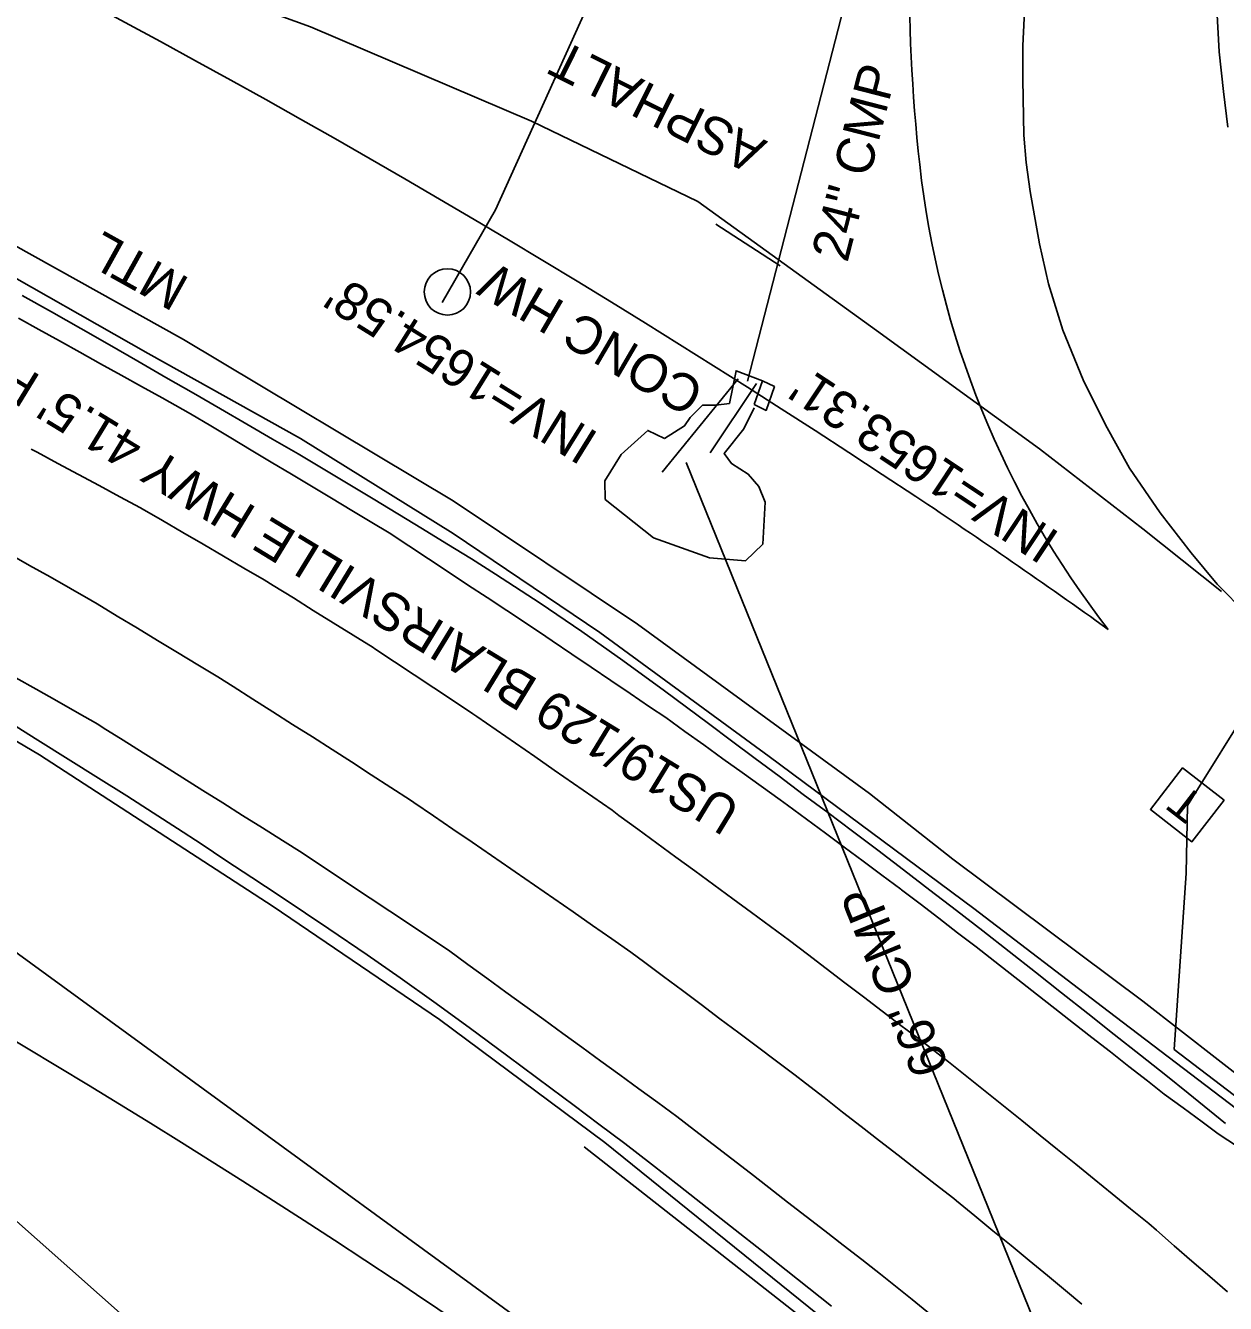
# Model space of a CAD drawing. Extents: x 472260 to 482161, y 489063 to 507124.
# Drawn here: x 480678.3 to 480805.9, y 493124.5 to 493260.3 of the extents above; entities that cross this region are included whole.
import ezdxf

# ---------------------------------------------------------------- set-up
doc = ezdxf.new("R2010")
doc.units = 0
for name, color, linetype in [('Exist Plan Preparation Watershed Blue', 7, 'Continuous'), ('Exist Roads Change in Surface', 7, 'Continuous'), ('Exist Structure Minor Drop Inlet Cogo Elevation', 7, 'Continuous'), ('Exist Structure Minor Junction Box', 7, 'Continuous'), ('Exist Structure Minor Pipes CMP 30 Inch', 7, 'Continuous'), ('Exist Structure Minor Pipes HDPE 18 Inch', 7, 'Continuous'), ('Prop Drainage Structure Catch Basin Convert From Junction Box Label', 7, 'Continuous'), ('Prop Drainage Structure Catch Basin Grate 840 03E CELL', 7, 'Continuous'), ('Prop Drainage Structure Drop Inlet Grate 2 Narrow Slots and Sag Grates 840 24 CELL', 7, 'Continuous'), ('Prop Drainage Structure Drop Inlet Grate 2 Wide Slots and Sag Grates 840 22 Label', 7, 'Continuous'), ('Prop Drainage Structure Headwall CELL', 7, 'Continuous'), ('Prop Drainage Structure Pipe Collar Label', 7, 'Continuous'), ('Prop Drainage Structure Pipe RCP 24in Class III', 7, 'Continuous'), ('Prop Drainage Structure Pipe RCP 48in Class IV Label', 7, 'Continuous'), ('Prop Drainage Structure Pipe Stub Out CELL', 7, 'Continuous'), ('Prop Drainage Structure Plot Symbol 50 Scale', 7, 'Continuous'), ('Prop Drainage Structure Plot Symbol 50 Scale CELL', 7, 'Continuous'), ('Prop Earthen Structure Ditch Flow Line', 7, 'Continuous'), ('Prop Earthen Structure Head Ditch', 7, 'Continuous'), ('Prop Erosion Rip Rap Class B', 7, 'Continuous'), ('Prop Erosion Rip Rap Pad at Outlet Label', 7, 'Continuous'), ('Prop Grid Mask', 7, 'Continuous'), ('Prop NEU Channel Block Detail CELL', 7, 'Continuous')]:
    doc.layers.add(name, color=color, linetype=linetype)

msp = doc.modelspace()

# ---------------------------------------------------------------- linework, layer by layer
at = {"layer": 'Exist Plan Preparation Watershed Blue'}
for points in [[(480756.66, 493222.58), (480757.94, 493221.95), (480757.05, 493219.42), (480755.79, 493220.04)], [(480753.15, 493220.17), (480751.71, 493219.99), (480750.31, 493219.99), (480748.97, 493218.68), (480748.39, 493217.78), (480746.27, 493216.42)], [(480746.27, 493216.42), (480744.48, 493217.29), (480741.63, 493214.74), (480739.92, 493211.93), (480739.93, 493209.96), (480745.08, 493205.89), (480751.04, 493203.76), (480754.86, 493203.42), (480756.7, 493205.22), (480756.95, 493209.68), (480756.28, 493211.35), (480755.16, 493212.65), (480753.37, 493213.78), (480752.61, 493214.83), (480754.7, 493217.46), (480755.8, 493219.68)]]:
    msp.add_lwpolyline(points, dxfattribs=at)
at = {"layer": 'Exist Structure Minor Drop Inlet Cogo Elevation'}
for centre, radius, start, end in [((480184.05, 492323.44), 1064.56, 56.41358, 71.08844), ((480954.66, 493265.57), 182.38, 171.8787, 186.2992), ((480870.86, 493256.32), 98.07, 186.2992, 217.8467), ((480184.05, 492323.44), 964.56, 56.41358, 71.08844), ((480394.24, 492639.96), 684.61, 54.33302, 56.41358), ((480394.24, 492639.96), 584.61, 22.51531, 56.41358)]:
    msp.add_arc(centre, radius, start, end, dxfattribs=at)
at = {"layer": 'Prop Drainage Structure Catch Basin Convert From Junction Box Label'}
for p, q in [((480801.86, 493177.43), (480824.12, 493213.19)), ((480801.72, 493170.22), (480801.86, 493177.43)), ((480800.43, 493151.5), (480801.72, 493170.22))]:
    msp.add_line(p, q, dxfattribs=at)
for points in [[(480766.54, 493120.12), (480739.92, 493141.6), (480722.35, 493154.68), (480704.66, 493166.71), (480679.81, 493182.83), (480654.84, 493197.57), (480635.22, 493208.66), (480604.02, 493224.85), (480570.39, 493240.21), (480534.16, 493255.33), (480494.13, 493270.86), (480462.93, 493282.22)], [(480793.43, 493155.57), (480779.13, 493166.49), (480757.39, 493182.62), (480739.39, 493195.82), (480723.78, 493206.33), (480707.55, 493216.42), (480691.37, 493225.47), (480673.5, 493235.62), (480655.85, 493244.79), (480633.31, 493255.69), (480615.2, 493264.09), (480598, 493271.41), (480587.42, 493276.18)], [(480831.25, 493130.5), (480826.56, 493133.14), (480820.75, 493135.92), (480811.81, 493141.58), (480793.43, 493155.57)], [(480830.91, 493132.33), (480826.98, 493134.05), (480821.24, 493136.8), (480812.38, 493142.4), (480800.43, 493151.5)]]:
    msp.add_lwpolyline(points, dxfattribs=at)
at = {"layer": 'Prop Drainage Structure Catch Basin Grate 840 03E CELL'}
msp.add_lwpolyline([(480722.61, 493230.91), (480728.28, 493240.73), (480737.96, 493262.14), (480743.75, 493275.1)], dxfattribs=at)
at = {"layer": 'Prop Drainage Structure Drop Inlet Grate 2 Narrow Slots and Sag Grates 840 24 CELL'}
for points in [[(480677.57, 493229.24), (480679.76, 493228.03), (480681.94, 493226.82), (480684.12, 493225.6), (480686.31, 493224.39), (480688.49, 493223.17), (480690.67, 493221.96), (480692.86, 493220.75), (480695.04, 493219.53), (480695.87, 493219.07), (480698.02, 493217.78), (480700.16, 493216.5), (480702.3, 493215.21), (480704.44, 493213.93), (480706.59, 493212.65), (480708.73, 493211.36), (480710.87, 493210.08), (480713.01, 493208.79), (480715.15, 493207.51), (480716.99, 493206.41), (480719.07, 493205.03), (480721.15, 493203.65), (480723.24, 493202.27), (480725.32, 493200.9), (480727.4, 493199.52), (480729.49, 493198.14), (480731.57, 493196.76), (480733.65, 493195.38), (480734.33, 493194.93), (480736.4, 493193.53), (480738.47, 493192.13), (480740.54, 493190.72), (480742.61, 493189.32), (480744.67, 493187.92), (480746.38, 493186.77), (480748.41, 493185.31), (480750.44, 493183.86), (480752.47, 493182.4), (480754.5, 493180.95), (480756.53, 493179.49), (480758.56, 493178.03), (480759.34, 493177.47), (480761.35, 493175.98), (480763.35, 493174.5), (480765.36, 493173.01), (480767.37, 493171.52), (480769.37, 493170.03), (480771.38, 493168.54), (480771.46, 493168.48), (480773.44, 493166.96), (480775.41, 493165.44), (480777.39, 493163.91), (480779.37, 493162.39), (480781.35, 493160.86), (480781.86, 493160.46), (480783.83, 493158.93), (480785.79, 493157.39), (480787.76, 493155.85), (480789.72, 493154.31), (480791.69, 493152.77), (480793.65, 493151.23), (480795.62, 493149.69), (480797.59, 493148.15), (480799.37, 493146.76), (480801.38, 493145.28), (480803.39, 493143.8), (480805.09, 493142.54), (480807.18, 493141.17)], [(480806.09, 493125.74), (480804.21, 493127.37), (480802.32, 493129.01), (480800.43, 493130.64), (480798.55, 493132.28), (480797.72, 493132.99), (480795.78, 493134.57), (480793.84, 493136.14), (480791.91, 493137.72), (480789.97, 493139.29), (480788.03, 493140.87), (480786.18, 493142.37), (480784.23, 493143.93), (480782.28, 493145.49), (480780.33, 493147.05), (480778.38, 493148.61), (480776.44, 493150.17), (480775.36, 493151.03), (480773.38, 493152.54), (480771.39, 493154.05), (480769.4, 493155.57), (480767.42, 493157.08), (480765.43, 493158.59), (480763.45, 493160.11), (480761.46, 493161.62), (480759.54, 493163.09), (480757.53, 493164.56), (480755.51, 493166.04), (480753.5, 493167.52), (480751.48, 493169), (480749.47, 493170.47), (480747.46, 493171.95), (480745.44, 493173.43), (480743.43, 493174.9), (480741.41, 493176.38), (480740.68, 493176.92), (480738.63, 493178.34), (480736.58, 493179.77), (480734.52, 493181.19), (480732.47, 493182.62), (480730.42, 493184.04), (480728.37, 493185.47), (480726.31, 493186.89), (480725.89, 493187.18), (480723.81, 493188.56), (480721.73, 493189.94), (480719.65, 493191.32), (480717.56, 493192.71), (480715.48, 493194.09), (480715.29, 493194.22), (480713.16, 493195.53), (480711.04, 493196.85), (480708.92, 493198.17), (480706.8, 493199.49), (480704.67, 493200.8), (480703.69, 493201.41), (480701.53, 493202.67), (480699.37, 493203.93), (480697.21, 493205.19), (480695.06, 493206.45), (480692.9, 493207.71), (480690.74, 493208.97), (480690.57, 493209.07), (480688.37, 493210.25), (480686.17, 493211.43), (480683.97, 493212.61), (480681.77, 493213.79), (480679.56, 493214.97), (480678.92, 493215.32)], [(480790.63, 493124.42), (480788.89, 493125.89), (480786.96, 493127.48), (480785.03, 493129.06), (480783.1, 493130.65), (480781.17, 493132.23), (480779.24, 493133.82), (480777.31, 493135.4), (480777, 493135.65), (480775.03, 493137.19), (480773.06, 493138.72), (480771.09, 493140.25), (480769.12, 493141.79), (480767.15, 493143.32), (480765.18, 493144.85), (480763.21, 493146.39), (480761.24, 493147.92), (480760.14, 493148.77), (480758.15, 493150.27), (480756.15, 493151.77), (480754.15, 493153.26), (480752.15, 493154.76), (480750.15, 493156.26), (480748.15, 493157.75), (480746.15, 493159.25), (480744.15, 493160.75), (480742.69, 493161.84), (480740.64, 493163.27), (480738.59, 493164.69), (480736.54, 493166.12), (480734.48, 493167.54), (480732.43, 493168.97), (480730.38, 493170.39), (480729.93, 493170.7), (480727.87, 493172.11), (480725.81, 493173.52), (480723.75, 493174.93), (480721.69, 493176.34), (480719.62, 493177.75), (480719.27, 493177.99), (480717.18, 493179.35), (480715.08, 493180.7), (480712.98, 493182.06), (480710.94, 493183.38), (480708.83, 493184.72), (480706.72, 493186.05), (480704.61, 493187.39), (480702.5, 493188.73), (480700.39, 493190.06), (480698.77, 493191.09), (480696.63, 493192.39), (480694.49, 493193.68), (480692.36, 493194.97), (480690.22, 493196.27), (480688.08, 493197.56), (480685.95, 493198.86), (480685.28, 493199.26), (480683.11, 493200.49), (480680.94, 493201.72), (480678.76, 493202.95), (480676.59, 493204.18)], [(480774.52, 493123.34), (480772.58, 493124.91), (480770.64, 493126.48), (480769.2, 493127.63), (480767.23, 493129.16), (480765.26, 493130.69), (480763.28, 493132.22), (480761.31, 493133.75), (480759.33, 493135.28), (480757.36, 493136.81), (480755.39, 493138.34), (480753.41, 493139.87), (480751.44, 493141.4), (480749.46, 493142.92), (480747.57, 493144.39), (480745.55, 493145.86), (480743.53, 493147.33), (480741.51, 493148.79), (480739.49, 493150.26), (480737.47, 493151.73), (480735.45, 493153.2), (480733.43, 493154.67), (480731.41, 493156.14), (480729.39, 493157.6), (480727.37, 493159.07), (480725.35, 493160.54), (480723.29, 493162.04), (480721.21, 493163.43), (480719.13, 493164.81), (480717.05, 493166.2), (480714.97, 493167.58), (480712.89, 493168.97), (480710.81, 493170.35), (480708.73, 493171.74), (480707.75, 493172.39), (480705.63, 493173.72), (480703.52, 493175.05), (480701.4, 493176.38), (480699.29, 493177.71), (480697.17, 493179.04), (480695.05, 493180.37), (480692.94, 493181.7), (480690.82, 493183.03), (480688.71, 493184.36), (480686.59, 493185.69), (480686, 493186.06), (480683.82, 493187.3), (480681.65, 493188.54), (480679.48, 493189.78), (480677.31, 493191.01)]]:
    msp.add_lwpolyline(points, dxfattribs=at)
at = {"layer": 'Prop Drainage Structure Headwall CELL'}
msp.add_line((480755.06, 493222.53), (480785.35, 493340.08), dxfattribs=at)
at = {"layer": 'Prop Drainage Structure Pipe Collar Label'}
msp.add_circle((480723.17, 493232.01), 2.46, dxfattribs=at)
at = {"layer": 'Prop Drainage Structure Pipe RCP 24in Class III'}
for p, q in [((480746.01, 493212.87), (480754.09, 493222.78)), ((480751.11, 493214.93), (480756.02, 493222.28))]:
    msp.add_line(p, q, dxfattribs=at)
at = {"layer": 'Prop Drainage Structure Pipe RCP 48in Class IV Label'}
msp.add_line((480748.56, 493213.9), (480800.08, 493086.86), dxfattribs=at)
at = {"layer": 'Prop Drainage Structure Pipe Stub Out CELL'}
for points in [[(480806.09, 493288.96), (480805.82, 493285.77), (480805.6, 493282.66), (480805.41, 493279.65), (480805.22, 493276.56), (480805.06, 493273.39), (480804.88, 493267.45), (480804.96, 493262.11), (480805.22, 493257.52), (480805.67, 493253.31), (480806.15, 493249.54)], [(480784.64, 493264.1), (480784.36, 493258.16), (480784.34, 493254.59), (480784.45, 493248.67), (480784.7, 493245.76), (480785.13, 493242.68), (480786.13, 493237.13), (480787.06, 493232.88), (480788.59, 493227.96), (480790.77, 493222.66), (480793.14, 493217.88), (480795.7, 493213.27), (480798.96, 493208.54), (480802.24, 493204.3), (480805.01, 493200.94), (480808.15, 493197.76)], [(480805.89, 493143.62), (480801.92, 493146.85), (480799.53, 493148.76), (480796.86, 493150.88), (480794.06, 493153.1), (480791.27, 493155.31), (480788.47, 493157.51), (480785.69, 493159.71), (480782.89, 493161.91), (480780.09, 493164.09), (480777.28, 493166.27), (480774.46, 493168.44), (480771.67, 493170.59), (480768.92, 493172.67), (480766.23, 493174.7), (480763.6, 493176.67), (480761.01, 493178.61), (480758.44, 493180.53), (480755.9, 493182.43), (480753.39, 493184.3), (480750.93, 493186.14), (480746.24, 493189.61), (480741.81, 493192.83), (480737.45, 493195.92), (480733.05, 493198.94), (480728.28, 493202.03), (480725.74, 493203.63), (480723.13, 493205.23), (480720.52, 493206.84), (480717.9, 493208.44), (480715.28, 493210.04), (480712.64, 493211.63), (480709.98, 493213.22), (480707.3, 493214.8), (480704.6, 493216.37), (480701.86, 493217.96), (480699.06, 493219.58), (480696.19, 493221.24), (480693.26, 493222.93), (480690.28, 493224.65), (480687.27, 493226.38), (480684.21, 493228.13), (480681.11, 493229.89), (480677.99, 493231.65)], [(480763.99, 493124.2), (480761.61, 493126.11), (480759.18, 493128.05), (480756.57, 493130.12), (480753.78, 493132.33), (480750.8, 493134.68), (480747.79, 493137.05), (480744.86, 493139.32), (480742.03, 493141.49), (480739.28, 493143.57), (480736.65, 493145.53), (480734.16, 493147.39), (480729.6, 493150.79), (480725.49, 493153.82), (480721.73, 493156.56), (480718.17, 493159.11), (480714.66, 493161.54), (480710.58, 493164.31), (480708.09, 493165.98), (480705.29, 493167.85), (480702.4, 493169.77), (480699.63, 493171.6), (480696.99, 493173.34), (480694.47, 493174.99), (480691.9, 493176.65), (480689.11, 493178.44), (480686.1, 493180.34), (480682.87, 493182.37), (480679.65, 493184.38), (480676.65, 493186.25)]]:
    msp.add_lwpolyline(points, dxfattribs=at)
at = {"layer": 'Prop Drainage Structure Plot Symbol 50 Scale'}
msp.add_lwpolyline([(480753.15, 493220.17), (480753.86, 493223.63), (480756.66, 493222.58), (480755.79, 493220.04)], dxfattribs=at)
at = {"layer": 'Prop Drainage Structure Plot Symbol 50 Scale CELL'}
msp.add_line((480769.66, 493116.1), (480737.72, 493141.14), dxfattribs=at)
for points in [[(480600.29, 493280.43), (480645.29, 493254.71), (480695.14, 493226.95), (480723.78, 493209.8), (480743.37, 493196.71), (480768.06, 493178.7), (480776.92, 493171.74), (480797.09, 493156.62)], [(480797.09, 493156.62), (480813.1, 493144.15), (480826.07, 493135.67), (480833.69, 493131.21), (480839.69, 493129.63), (480844.75, 493128.91), (480850.23, 493129.28), (480854.82, 493130.29), (480859.7, 493132.61), (480863.95, 493135.53), (480867.57, 493139.21), (480868.91, 493141.68), (480869.48, 493143.95), (480869.56, 493146.35), (480868.31, 493149.85)]]:
    msp.add_lwpolyline(points, dxfattribs=at)
at = {"layer": 'Prop Earthen Structure Ditch Flow Line'}
for points in [[(480749.78, 493241.62), (480732.13, 493250.17), (480708.63, 493260.2), (480690.41, 493266.82), (480682.9, 493269.47), (480674.06, 493272.21), (480651.43, 493278.33), (480635.79, 493281.74), (480622.19, 493284.36), (480616.4, 493285.39)], [(480805.46, 493200.19), (480797.09, 493206.82), (480786.1, 493215.34), (480768.8, 493227.92), (480749.78, 493241.62)], [(480758.55, 493234.8), (480751.7, 493239.21)]]:
    msp.add_lwpolyline(points, dxfattribs=at)
at = {"layer": 'Prop Erosion Rip Rap Class B'}
msp.add_line((480801.86, 493177.43), (480801.86, 493177.43), dxfattribs=at)
msp.add_lwpolyline([(480805.75, 493177.99), (480801.33, 493181.42), (480797.9, 493177.01), (480802.31, 493173.57), (480805.75, 493177.99)], dxfattribs=at)
at = {"layer": 'Prop Erosion Rip Rap Pad at Outlet Label'}
for points in [[(480440.45, 493268.72), (480506.54, 493244.38), (480603.86, 493202.26), (480669.06, 493167.83), (480758.97, 493102.29)], [(480730.58, 493076.57), (480702.59, 493110.84), (480669.75, 493139.99), (480632.94, 493165.71), (480582.98, 493183.96), (480541.91, 493186.28), (480493.77, 493166.45), (480469.01, 493152.06), (480434.17, 493107.43), (480421.28, 493073.75), (480418.33, 493066.31)]]:
    msp.add_lwpolyline(points, dxfattribs=at)

# ---------------------------------------------------------------- texts
at = {"layer": 'Exist Roads Change in Surface'}
msp.add_text('ASPHALT', height=4, rotation=153.503, dxfattribs=at).set_placement((480757.29, 493247.99))
at = {"layer": 'Exist Structure Minor Junction Box'}
msp.add_text('66" CMP', height=4, rotation=112.0756, dxfattribs=at).set_placement((480776.54, 493149.63))
at = {"layer": 'Exist Structure Minor Pipes CMP 30 Inch'}
msp.add_text('CONC HW', height=4, rotation=149.6748, dxfattribs=at).set_placement((480750.73, 493222.11))
at = {"layer": 'Exist Structure Minor Pipes HDPE 18 Inch'}
msp.add_text("INV=1653.31'", height=4, rotation=146.4704, dxfattribs=at).set_placement((480788.43, 493206.29))
at = {"layer": 'Prop Drainage Structure Drop Inlet Grate 2 Wide Slots and Sag Grates 840 22 Label'}
msp.add_text("US19/129 BLAIRSVILLE HWY 41.5' PAVED ROADWAY", height=4, rotation=148.5892, dxfattribs=at).set_placement((480754.56, 493177.54))
at = {"layer": 'Prop Earthen Structure Head Ditch'}
msp.add_text('24" CMP', height=4, rotation=75.548, dxfattribs=at).set_placement((480765.69, 493235.04))
at = {"layer": 'Prop Erosion Rip Rap Class B'}
msp.add_text('T', height=3.42, rotation=142.1451, dxfattribs=at).set_placement((480803.8, 493178.09))
at = {"layer": 'Prop Grid Mask'}
msp.add_text("INV=1654.58'", height=4, rotation=148.1545, dxfattribs=at).set_placement((480739.41, 493216.9))
at = {"layer": 'Prop NEU Channel Block Detail CELL'}
msp.add_text('MTL', height=4, rotation=150.8783, dxfattribs=at).set_placement((480695.92, 493233.37))

doc.saveas('drawing.dxf')
